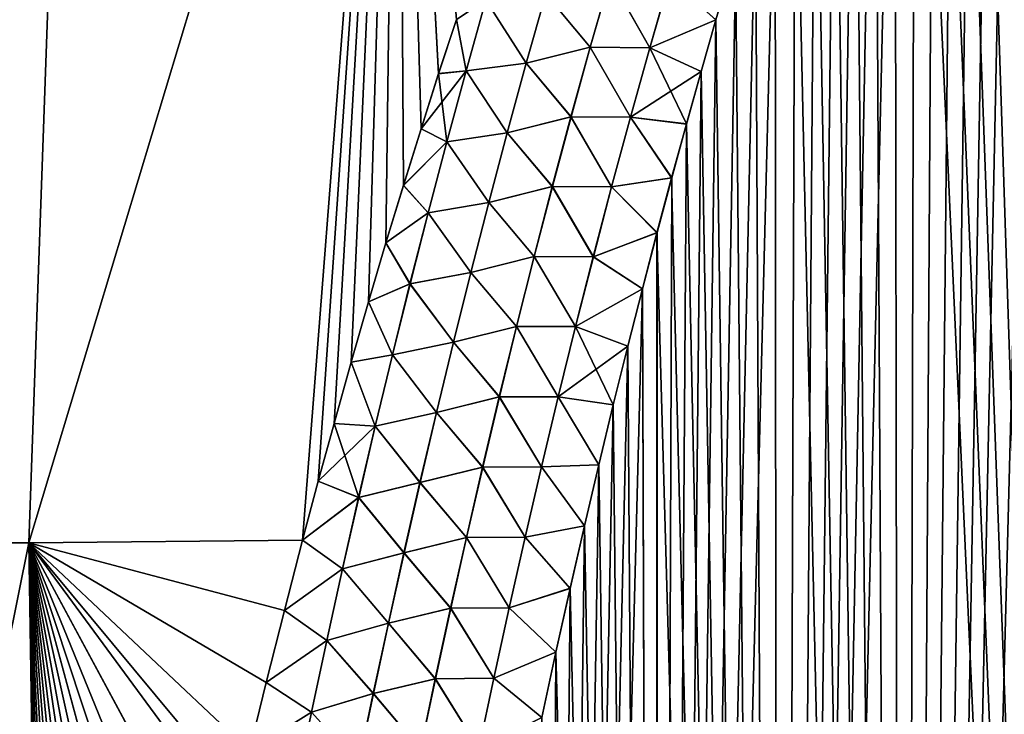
# Model space of a CAD drawing. Header units: metres. Extents: x -109 to 109, y -505 to 40.
# Tile 242 of 331: x 67 to 72, y -81 to -77. Entities that reach past the tile are written whole.
import ezdxf

# ---------------------------------------------------------------- set-up
doc = ezdxf.new("R2010")
doc.units = ezdxf.units.M
doc.layers.add('solid_K244224000C74', color=7, linetype='CONTINUOUS')

msp = doc.modelspace()

# ---------------------------------------------------------------- linework, layer by layer
at = {"layer": 'solid_K244224000C74'}
for points in [[(71.671829, -102.208084, -20.87145), (72.785248, -71.479805, -19.526094), (72.948952, -71.185173, -19.482052)], [(73.04361, -102.516113, -20.557356), (71.671829, -102.208084, -20.87145), (72.948952, -71.185173, -19.482052)], [(71.671829, -102.208084, -20.87145), (72.621162, -71.790894, -19.57239), (72.785248, -71.479805, -19.526094)], [(71.671829, -102.208084, -20.87145), (72.456703, -72.118523, -19.620953), (72.621162, -71.790894, -19.57239)], [(71.671829, -102.208084, -20.87145), (72.291977, -72.463943, -19.671827), (72.456703, -72.118523, -19.620953)], [(71.671829, -102.208084, -20.87145), (72.182007, -72.703865, -19.707031), (72.291977, -72.463943, -19.671827)], [(73.043808, -102.516144, 20.55732), (72.291794, -72.464348, 19.671886), (72.181824, -72.704269, 19.70709)], [(71.671829, -102.208084, -20.87145), (72.07193, -72.951698, -19.743271), (72.182007, -72.703865, -19.707031)], [(73.043808, -102.516144, 20.55732), (72.181824, -72.704269, 19.70709), (72.071747, -72.95211, 19.74333)], [(71.671829, -102.208084, -20.87145), (71.961784, -73.207932, -19.780561), (72.07193, -72.951698, -19.743271)], [(73.043808, -102.516144, 20.55732), (72.071747, -72.95211, 19.74333), (71.961609, -73.208344, 19.780621)], [(65.37841, -79.883408, -19.263128), (65.366982, -73.114449, -17.303957), (67.080734, -73.114449, -18.293396)], [(65.378426, -79.883408, 19.263136), (67.08078, -73.114449, 18.293423), (65.367058, -73.114449, 17.304005)], [(66.841042, -79.883408, -20.036524), (65.37841, -79.883408, -19.263128), (67.080734, -73.114449, -18.293396)], [(65.378426, -79.883408, 19.263136), (66.841049, -79.883408, 20.036528), (67.08078, -73.114449, 18.293423)], [(66.841042, -79.883408, -20.036524), (67.080734, -73.114449, -18.293396), (68.881599, -73.114449, -19.113632)], [(68.355881, -79.868729, -20.695156), (66.841042, -79.883408, -20.036524), (68.881599, -73.114449, -19.113632)], [(66.841049, -79.883408, 20.036528), (68.88163, -73.114449, 19.113644), (67.08078, -73.114449, 18.293423)], [(66.841049, -79.883408, 20.036528), (68.355881, -79.868729, 20.695156), (68.88163, -73.114449, 19.113644)], [(68.442596, -79.543831, -20.652912), (68.355881, -79.868729, -20.695156), (68.881599, -73.114449, -19.113632)], [(68.355881, -79.868729, 20.695156), (68.442574, -79.54393, 20.652925), (68.88163, -73.114449, 19.113644)], [(68.442574, -79.54393, 20.652925), (68.529747, -79.22525, 20.611166), (68.88163, -73.114449, 19.113644)], [(68.5298, -79.225052, -20.611139), (68.442596, -79.543831, -20.652912), (68.881599, -73.114449, -19.113632)], [(68.529747, -79.22525, 20.611166), (68.624985, -78.88549, 20.566257), (68.88163, -73.114449, 19.113644)], [(68.625038, -78.885292, -20.566231), (68.5298, -79.225052, -20.611139), (68.881599, -73.114449, -19.113632)], [(68.624985, -78.88549, 20.566257), (68.720688, -78.552315, 20.521814), (68.88163, -73.114449, 19.113644)], [(68.720749, -78.552116, -20.521788), (68.625038, -78.885292, -20.566231), (68.881599, -73.114449, -19.113632)], [(68.720688, -78.552315, 20.521814), (68.816902, -78.226326, 20.47805), (68.88163, -73.114449, 19.113644)], [(68.816963, -78.226128, -20.478024), (68.720749, -78.552116, -20.521788), (68.881599, -73.114449, -19.113632)], [(68.816902, -78.226326, 20.47805), (68.913597, -77.907509, 20.434999), (68.88163, -73.114449, 19.113644)], [(68.913658, -77.90731, -20.434973), (68.816963, -78.226128, -20.478024), (68.881599, -73.114449, -19.113632)], [(69.01078, -77.595352, -20.392588), (68.913658, -77.90731, -20.434973), (68.881599, -73.114449, -19.113632)], [(69.108276, -77.28994, -20.350819), (69.01078, -77.595352, -20.392588), (68.881599, -73.114449, -19.113632)], [(69.206093, -76.990746, -20.309612), (69.108276, -77.28994, -20.350819), (68.881599, -73.114449, -19.113632)], [(69.108208, -77.290131, 20.350847), (69.206032, -76.990944, 20.309639), (68.88163, -73.114449, 19.113644)], [(69.010719, -77.595551, 20.392614), (69.108208, -77.290131, 20.350847), (68.88163, -73.114449, 19.113644)], [(68.913597, -77.907509, 20.434999), (69.010719, -77.595551, 20.392614), (68.88163, -73.114449, 19.113644)], [(71.671829, -102.208084, -20.87145), (71.851601, -73.472878, -19.818911), (71.961784, -73.207932, -19.780561)], [(73.043808, -102.516144, 20.55732), (71.961609, -73.208344, 19.780621), (71.851433, -73.473297, 19.818972)], [(71.671829, -102.208084, -20.87145), (71.741348, -73.746025, -19.858316), (71.851601, -73.472878, -19.818911)], [(73.043808, -102.516144, 20.55732), (71.851433, -73.473297, 19.818972), (71.74118, -73.746445, 19.858376)], [(71.671959, -102.208115, 20.871416), (71.74118, -73.746445, 19.858376), (71.63089, -74.028183, 19.898844)], [(71.671829, -102.208084, -20.87145), (71.631058, -74.027756, -19.898783), (71.741348, -73.746025, -19.858316)], [(71.671959, -102.208115, 20.871416), (73.043808, -102.516144, 20.55732), (71.74118, -73.746445, 19.858376)], [(70.990059, -102.012985, -21.069197), (71.520782, -74.318634, -19.940323), (71.631058, -74.027756, -19.898783)], [(71.671829, -102.208084, -20.87145), (70.990059, -102.012985, -21.069197), (71.631058, -74.027756, -19.898783)], [(71.671959, -102.208115, 20.871416), (71.63089, -74.028183, 19.898844), (71.520622, -74.319061, 19.940384)], [(70.990059, -102.012985, -21.069197), (71.410568, -74.618996, -19.982939), (71.520782, -74.318634, -19.940323)], [(71.671959, -102.208115, 20.871416), (71.520622, -74.319061, 19.940384), (71.410416, -74.619423, 19.983)], [(70.990059, -102.012985, -21.069197), (71.300346, -74.928253, -20.02663), (71.410568, -74.618996, -19.982939)], [(71.671959, -102.208115, 20.871416), (71.410416, -74.619423, 19.983), (71.300201, -74.92868, 20.026691)], [(70.990059, -102.012985, -21.069197), (71.190193, -75.24688, -20.071402), (71.300346, -74.928253, -20.02663)], [(71.671959, -102.208115, 20.871416), (71.300201, -74.92868, 20.026691), (71.190041, -75.247307, 20.071461)], [(70.990059, -102.012985, -21.069197), (71.08017, -75.575516, -20.11725), (71.190193, -75.24688, -20.071402)], [(71.671959, -102.208115, 20.871416), (71.190041, -75.247307, 20.071461), (71.080032, -75.575943, 20.11731)], [(70.990166, -102.013016, 21.069166), (71.080032, -75.575943, 20.11731), (70.9702, -75.914948, 20.164238)], [(70.990059, -102.012985, -21.069197), (70.970337, -75.91452, -20.164179), (71.08017, -75.575516, -20.11725)], [(70.990166, -102.013016, 21.069166), (71.671959, -102.208115, 20.871416), (71.080032, -75.575943, 20.11731)], [(70.312187, -101.789902, -21.294508), (70.860596, -76.263214, -20.212191), (70.970337, -75.91452, -20.164179)], [(70.990059, -102.012985, -21.069197), (70.312187, -101.789902, -21.294508), (70.970337, -75.91452, -20.164179)], [(70.990166, -102.013016, 21.069166), (70.9702, -75.914948, 20.164238), (70.860466, -76.263649, 20.21225)], [(70.312187, -101.789902, -21.294508), (70.751053, -76.622192, -20.26128), (70.860596, -76.263214, -20.212191)], [(70.990166, -102.013016, 21.069166), (70.860466, -76.263649, 20.21225), (70.750923, -76.62262, 20.261339)], [(70.312187, -101.789902, -21.294508), (70.6418, -76.992188, -20.311434), (70.751053, -76.622192, -20.26128)], [(70.385918, -76.764313, 20.364243), (70.641678, -76.992622, 20.311491), (70.750923, -76.62262, 20.261339)], [(70.386299, -76.76445, -20.364185), (70.751053, -76.622192, -20.26128), (70.6418, -76.992188, -20.311434)], [(70.990166, -102.013016, 21.069166), (70.750923, -76.62262, 20.261339), (70.641678, -76.992622, 20.311491)], [(69.946594, -77.143265, 20.453644), (70.056305, -76.759117, 20.398087), (69.700554, -76.848534, 20.395748)], [(69.700813, -76.848618, -20.395796), (70.056664, -76.759224, -20.39809), (69.946968, -77.143372, -20.453644)], [(70.275612, -77.147247, 20.417797), (70.056305, -76.759117, 20.398087), (69.946594, -77.143265, 20.453644)], [(69.946968, -77.143372, -20.453644), (70.056664, -76.759224, -20.39809), (70.276016, -77.147385, -20.417734)], [(70.275612, -77.147247, 20.417797), (70.385918, -76.764313, 20.364243), (70.056305, -76.759117, 20.398087)], [(70.056664, -76.759224, -20.39809), (70.386299, -76.76445, -20.364185), (70.276016, -77.147385, -20.417734)], [(70.275612, -77.147247, 20.417797), (70.641678, -76.992622, 20.311491), (70.385918, -76.764313, 20.364243)], [(70.276016, -77.147385, -20.417734), (70.386299, -76.76445, -20.364185), (70.6418, -76.992188, -20.311434)], [(69.259575, -77.275162, 20.395845), (69.36924, -76.884369, 20.335955), (69.206032, -76.990944, 20.309639)], [(69.259705, -77.275192, -20.395887), (69.206093, -76.990746, -20.309612), (69.369347, -76.884399, -20.335993)], [(69.5923, -77.232422, 20.452925), (69.36924, -76.884369, 20.335955), (69.259575, -77.275162, 20.395845)], [(69.259705, -77.275192, -20.395887), (69.369347, -76.884399, -20.335993), (69.592583, -77.232506, -20.452974)], [(69.5923, -77.232422, 20.452925), (69.700554, -76.848534, 20.395748), (69.36924, -76.884369, 20.335955)], [(69.369347, -76.884399, -20.335993), (69.700813, -76.848618, -20.395796), (69.592583, -77.232506, -20.452974)], [(69.946594, -77.143265, 20.453644), (69.700554, -76.848534, 20.395748), (69.5923, -77.232422, 20.452925)], [(69.592583, -77.232506, -20.452974), (69.700813, -76.848618, -20.395796), (69.946968, -77.143372, -20.453644)], [(69.259575, -77.275162, 20.395845), (69.206032, -76.990944, 20.309639), (69.108208, -77.290131, 20.350847)], [(69.259705, -77.275192, -20.395887), (69.108276, -77.28994, -20.350819), (69.206093, -76.990746, -20.309612)], [(70.275612, -77.147247, 20.417797), (70.55999, -77.277657, 20.3498), (70.641678, -76.992622, 20.311491)], [(70.276016, -77.147385, -20.417734), (70.6418, -76.992188, -20.311434), (70.560112, -77.277229, -20.349743)], [(70.312187, -101.789902, -21.294508), (70.560112, -77.277229, -20.349743), (70.6418, -76.992188, -20.311434)], [(70.990166, -102.013016, 21.069166), (70.641678, -76.992622, 20.311491), (70.55999, -77.277657, 20.3498)], [(69.840073, -77.528313, 20.508789), (69.946594, -77.143265, 20.453644), (69.5923, -77.232422, 20.452925)], [(69.592583, -77.232506, -20.452974), (69.946968, -77.143372, -20.453644), (69.840462, -77.528419, -20.508787)], [(70.168503, -77.531204, 20.471004), (69.946594, -77.143265, 20.453644), (69.840073, -77.528313, 20.508789)], [(69.840462, -77.528419, -20.508787), (69.946968, -77.143372, -20.453644), (70.168915, -77.531342, -20.470936)], [(70.168503, -77.531204, 20.471004), (70.275612, -77.147247, 20.417797), (69.946594, -77.143265, 20.453644)], [(69.946968, -77.143372, -20.453644), (70.276016, -77.147385, -20.417734), (70.168915, -77.531342, -20.470936)], [(70.168503, -77.531204, 20.471004), (70.55999, -77.277657, 20.3498), (70.275612, -77.147247, 20.417797)], [(70.168915, -77.531342, -20.470936), (70.276016, -77.147385, -20.417734), (70.478539, -77.568192, -20.388655)], [(70.276016, -77.147385, -20.417734), (70.560112, -77.277229, -20.349743), (70.478539, -77.568192, -20.388655)], [(69.259575, -77.275162, 20.395845), (69.108208, -77.290131, 20.350847), (69.010719, -77.595551, 20.392614)], [(69.153168, -77.666656, 20.455193), (69.259575, -77.275162, 20.395845), (69.010719, -77.595551, 20.392614)], [(69.153313, -77.666695, -20.45524), (69.108276, -77.28994, -20.350819), (69.259705, -77.275192, -20.395887)], [(69.48719, -77.617081, 20.509632), (69.259575, -77.275162, 20.395845), (69.153168, -77.666656, 20.455193)], [(69.153313, -77.666695, -20.45524), (69.259705, -77.275192, -20.395887), (69.487488, -77.617172, -20.509682)], [(69.48719, -77.617081, 20.509632), (69.5923, -77.232422, 20.452925), (69.259575, -77.275162, 20.395845)], [(69.259705, -77.275192, -20.395887), (69.592583, -77.232506, -20.452974), (69.487488, -77.617172, -20.509682)], [(69.840073, -77.528313, 20.508789), (69.5923, -77.232422, 20.452925), (69.48719, -77.617081, 20.509632)], [(69.487488, -77.617172, -20.509682), (69.592583, -77.232506, -20.452974), (69.840462, -77.528419, -20.508787)], [(70.168503, -77.531204, 20.471004), (70.478424, -77.568619, 20.388712), (70.55999, -77.277657, 20.3498)], [(70.312187, -101.789902, -21.294508), (70.478539, -77.568192, -20.388655), (70.560112, -77.277229, -20.349743)], [(70.990166, -102.013016, 21.069166), (70.55999, -77.277657, 20.3498), (70.478424, -77.568619, 20.388712)], [(69.153313, -77.666695, -20.45524), (69.01078, -77.595352, -20.392588), (69.108276, -77.28994, -20.350819)], [(69.73661, -77.914215, 20.563509), (69.840073, -77.528313, 20.508789), (69.48719, -77.617081, 20.509632)], [(69.487488, -77.617172, -20.509682), (69.840462, -77.528419, -20.508787), (69.737015, -77.914322, -20.563505)], [(70.064445, -77.916115, 20.523848), (69.840073, -77.528313, 20.508789), (69.73661, -77.914215, 20.563509)], [(69.737015, -77.914322, -20.563505), (69.840462, -77.528419, -20.508787), (70.064873, -77.91626, -20.523775)], [(70.064445, -77.916115, 20.523848), (70.168503, -77.531204, 20.471004), (69.840073, -77.528313, 20.508789)], [(69.840462, -77.528419, -20.508787), (70.168915, -77.531342, -20.470936), (70.064873, -77.91626, -20.523775)], [(70.064445, -77.916115, 20.523848), (70.397018, -77.865715, 20.428223), (70.168503, -77.531204, 20.471004)], [(70.064873, -77.91626, -20.523775), (70.168915, -77.531342, -20.470936), (70.397133, -77.865288, -20.428165)], [(70.168503, -77.531204, 20.471004), (70.397018, -77.865715, 20.428223), (70.478424, -77.568619, 20.388712)], [(70.168915, -77.531342, -20.470936), (70.478539, -77.568192, -20.388655), (70.397133, -77.865288, -20.428165)], [(69.153168, -77.666656, 20.455193), (69.010719, -77.595551, 20.392614), (68.913597, -77.907509, 20.434999)], [(69.153313, -77.666695, -20.45524), (68.913658, -77.90731, -20.434973), (69.01078, -77.595352, -20.392588)], [(70.312187, -101.789902, -21.294508), (70.397133, -77.865288, -20.428165), (70.478539, -77.568192, -20.388655)], [(70.990166, -102.013016, 21.069166), (70.478424, -77.568619, 20.388712), (70.397018, -77.865715, 20.428223)], [(69.385109, -78.002487, 20.565859), (69.48719, -77.617081, 20.509632), (69.153168, -77.666656, 20.455193)], [(69.153313, -77.666695, -20.45524), (69.487488, -77.617172, -20.509682), (69.385422, -78.002579, -20.565908)], [(69.73661, -77.914215, 20.563509), (69.48719, -77.617081, 20.509632), (69.385109, -78.002487, 20.565859)], [(69.385422, -78.002579, -20.565908), (69.487488, -77.617172, -20.509682), (69.737015, -77.914322, -20.563505)], [(69.049881, -78.05883, 20.51399), (69.153168, -77.666656, 20.455193), (68.913597, -77.907509, 20.434999)], [(69.050041, -78.058868, -20.514044), (68.913658, -77.90731, -20.434973), (69.153313, -77.666695, -20.45524)], [(69.385109, -78.002487, 20.565859), (69.153168, -77.666656, 20.455193), (69.049881, -78.05883, 20.51399)], [(69.050041, -78.058868, -20.514044), (69.153313, -77.666695, -20.45524), (69.385422, -78.002579, -20.565908)], [(70.064445, -77.916115, 20.523848), (70.315842, -78.169296, 20.468317), (70.397018, -77.865715, 20.428223)], [(70.064873, -77.91626, -20.523775), (70.397133, -77.865288, -20.428165), (70.315956, -78.168869, -20.468262)], [(70.312187, -101.789902, -21.294508), (70.315956, -78.168869, -20.468262), (70.397133, -77.865288, -20.428165)], [(70.990166, -102.013016, 21.069166), (70.397018, -77.865715, 20.428223), (70.315842, -78.169296, 20.468317)], [(69.049881, -78.05883, 20.51399), (68.913597, -77.907509, 20.434999), (68.816902, -78.226326, 20.47805)], [(69.050041, -78.058868, -20.514044), (68.816963, -78.226128, -20.478024), (68.913658, -77.90731, -20.434973)], [(69.636116, -78.300919, 20.61779), (69.73661, -77.914215, 20.563509), (69.385109, -78.002487, 20.565859)], [(69.385422, -78.002579, -20.565908), (69.737015, -77.914322, -20.563505), (69.636536, -78.301033, -20.617783)], [(69.963348, -78.301941, 20.576315), (69.73661, -77.914215, 20.563509), (69.636116, -78.300919, 20.61779)], [(69.636536, -78.301033, -20.617783), (69.737015, -77.914322, -20.563505), (69.963783, -78.302078, -20.576235)], [(69.963348, -78.301941, 20.576315), (70.064445, -77.916115, 20.523848), (69.73661, -77.914215, 20.563509)], [(69.737015, -77.914322, -20.563505), (70.064873, -77.91626, -20.523775), (69.963783, -78.302078, -20.576235)], [(69.963348, -78.301941, 20.576315), (70.315842, -78.169296, 20.468317), (70.064445, -77.916115, 20.523848)], [(69.963783, -78.302078, -20.576235), (70.064873, -77.91626, -20.523775), (70.315956, -78.168869, -20.468262)], [(69.28595, -78.388603, 20.621592), (69.385109, -78.002487, 20.565859), (69.049881, -78.05883, 20.51399)], [(69.050041, -78.058868, -20.514044), (69.385422, -78.002579, -20.565908), (69.286285, -78.388695, -20.621643)], [(69.636116, -78.300919, 20.61779), (69.385109, -78.002487, 20.565859), (69.28595, -78.388603, 20.621592)], [(69.286285, -78.388695, -20.621643), (69.385422, -78.002579, -20.565908), (69.636536, -78.301033, -20.617783)], [(68.949608, -78.451645, 20.572227), (69.049881, -78.05883, 20.51399), (68.816902, -78.226326, 20.47805)], [(68.949791, -78.451683, -20.572285), (68.816963, -78.226128, -20.478024), (69.050041, -78.058868, -20.514044)], [(69.28595, -78.388603, 20.621592), (69.049881, -78.05883, 20.51399), (68.949608, -78.451645, 20.572227)], [(68.949791, -78.451683, -20.572285), (69.050041, -78.058868, -20.514044), (69.286285, -78.388695, -20.621643)], [(69.963348, -78.301941, 20.576315), (70.234962, -78.479736, 20.508986), (70.315842, -78.169296, 20.468317)], [(69.963783, -78.302078, -20.576235), (70.315956, -78.168869, -20.468262), (70.235069, -78.479317, -20.508932)], [(70.312256, -101.789932, 21.294481), (70.315842, -78.169296, 20.468317), (70.234962, -78.479736, 20.508986)], [(70.312187, -101.789902, -21.294508), (70.235069, -78.479317, -20.508932), (70.315956, -78.168869, -20.468262)], [(70.312256, -101.789932, 21.294481), (70.990166, -102.013016, 21.069166), (70.315842, -78.169296, 20.468317)], [(68.949608, -78.451645, 20.572227), (68.816902, -78.226326, 20.47805), (68.720688, -78.552315, 20.521814)], [(68.949791, -78.451683, -20.572285), (68.720749, -78.552116, -20.521788), (68.816963, -78.226128, -20.478024)], [(69.538467, -78.688393, 20.671621), (69.636116, -78.300919, 20.61779), (69.28595, -78.388603, 20.621592)], [(69.286285, -78.388695, -20.621643), (69.636536, -78.301033, -20.617783), (69.538902, -78.688507, -20.671612)], [(69.865097, -78.688622, 20.628386), (69.636116, -78.300919, 20.61779), (69.538467, -78.688393, 20.671621)], [(69.538902, -78.688507, -20.671612), (69.636536, -78.301033, -20.617783), (69.865547, -78.688766, -20.628302)], [(69.865097, -78.688622, 20.628386), (69.963348, -78.301941, 20.576315), (69.636116, -78.300919, 20.61779)], [(69.636536, -78.301033, -20.617783), (69.963783, -78.302078, -20.576235), (69.865547, -78.688766, -20.628302)], [(69.865097, -78.688622, 20.628386), (70.234962, -78.479736, 20.508986), (69.963348, -78.301941, 20.576315)], [(69.865547, -78.688766, -20.628302), (69.963783, -78.302078, -20.576235), (70.235069, -78.479317, -20.508932)], [(69.189606, -78.775375, 20.676823), (69.28595, -78.388603, 20.621592), (68.949608, -78.451645, 20.572227)], [(68.949791, -78.451683, -20.572285), (69.286285, -78.388695, -20.621643), (69.189957, -78.775467, -20.676872)], [(69.538467, -78.688393, 20.671621), (69.28595, -78.388603, 20.621592), (69.189606, -78.775375, 20.676823)], [(69.189957, -78.775467, -20.676872), (69.286285, -78.388695, -20.621643), (69.538902, -78.688507, -20.671612)], [(68.852226, -78.845062, 20.629896), (68.949608, -78.451645, 20.572227), (68.720688, -78.552315, 20.521814)], [(68.852425, -78.845108, -20.629957), (68.720749, -78.552116, -20.521788), (68.949791, -78.451683, -20.572285)], [(69.189606, -78.775375, 20.676823), (68.949608, -78.451645, 20.572227), (68.852226, -78.845062, 20.629896)], [(68.852425, -78.845108, -20.629957), (68.949791, -78.451683, -20.572285), (69.189957, -78.775467, -20.676872)], [(69.638535, -101.537476, -21.547916), (70.154533, -78.796944, -20.550161), (70.235069, -78.479317, -20.508932)], [(70.312187, -101.789902, -21.294508), (69.638535, -101.537476, -21.547916), (70.235069, -78.479317, -20.508932)], [(69.865097, -78.688622, 20.628386), (70.154427, -78.797363, 20.550215), (70.234962, -78.479736, 20.508986)], [(69.865547, -78.688766, -20.628302), (70.235069, -78.479317, -20.508932), (70.154533, -78.796944, -20.550161)], [(70.312256, -101.789932, 21.294481), (70.234962, -78.479736, 20.508986), (70.154427, -78.797363, 20.550215)], [(68.852226, -78.845062, 20.629896), (68.720688, -78.552315, 20.521814), (68.624985, -78.88549, 20.566257)], [(68.852425, -78.845108, -20.629957), (68.625038, -78.885292, -20.566231), (68.720749, -78.552116, -20.521788)], [(69.443565, -79.076591, 20.724987), (69.538467, -78.688393, 20.671621), (69.189606, -78.775375, 20.676823)], [(69.189957, -78.775467, -20.676872), (69.538902, -78.688507, -20.671612), (69.444016, -79.076698, -20.724976)], [(69.769585, -79.076111, 20.680048), (69.538467, -78.688393, 20.671621), (69.443565, -79.076591, 20.724987)], [(69.444016, -79.076698, -20.724976), (69.538902, -78.688507, -20.671612), (69.770058, -79.076248, -20.679958)], [(69.769585, -79.076111, 20.680048), (69.865097, -78.688622, 20.628386), (69.538467, -78.688393, 20.671621)], [(69.538902, -78.688507, -20.671612), (69.865547, -78.688766, -20.628302), (69.770058, -79.076248, -20.679958)], [(69.769585, -79.076111, 20.680048), (70.154427, -78.797363, 20.550215), (69.865097, -78.688622, 20.628386)], [(69.770058, -79.076248, -20.679958), (69.865547, -78.688766, -20.628302), (70.074242, -79.121223, -20.59197)], [(69.865547, -78.688766, -20.628302), (70.154533, -78.796944, -20.550161), (70.074242, -79.121223, -20.59197)], [(69.095955, -79.162781, 20.731541), (69.189606, -78.775375, 20.676823), (68.852226, -78.845062, 20.629896)], [(68.852425, -78.845108, -20.629957), (69.189957, -78.775467, -20.676872), (69.096321, -79.162872, -20.73159)], [(69.443565, -79.076591, 20.724987), (69.189606, -78.775375, 20.676823), (69.095955, -79.162781, 20.731541)], [(69.096321, -79.162872, -20.73159), (69.189957, -78.775467, -20.676872), (69.444016, -79.076698, -20.724976)], [(69.638535, -101.537476, -21.547916), (70.074242, -79.121223, -20.59197), (70.154533, -78.796944, -20.550161)], [(69.769585, -79.076111, 20.680048), (70.074135, -79.121643, 20.592024), (70.154427, -78.797363, 20.550215)], [(70.312256, -101.789932, 21.294481), (70.154427, -78.797363, 20.550215), (70.074135, -79.121643, 20.592024)], [(68.757614, -79.239059, 20.686987), (68.852226, -78.845062, 20.629896), (68.624985, -78.88549, 20.566257)], [(68.757835, -79.239098, -20.687054), (68.625038, -78.885292, -20.566231), (68.852425, -78.845108, -20.629957)], [(69.095955, -79.162781, 20.731541), (68.852226, -78.845062, 20.629896), (68.757614, -79.239059, 20.686987)], [(68.757835, -79.239098, -20.687054), (68.852425, -78.845108, -20.629957), (69.096321, -79.162872, -20.73159)], [(68.757614, -79.239059, 20.686987), (68.624985, -78.88549, 20.566257), (68.529747, -79.22525, 20.611166)], [(68.757835, -79.239098, -20.687054), (68.5298, -79.225052, -20.611139), (68.625038, -78.885292, -20.566231)], [(69.351303, -79.465454, 20.77788), (69.443565, -79.076591, 20.724987), (69.095955, -79.162781, 20.731541)], [(69.096321, -79.162872, -20.73159), (69.444016, -79.076698, -20.724976), (69.351768, -79.465576, -20.777863)], [(69.67672, -79.464348, 20.731287), (69.443565, -79.076591, 20.724987), (69.351303, -79.465454, 20.77788)], [(69.351768, -79.465576, -20.777863), (69.444016, -79.076698, -20.724976), (69.677208, -79.464493, -20.731192)], [(69.67672, -79.464348, 20.731287), (69.769585, -79.076111, 20.680048), (69.443565, -79.076591, 20.724987)], [(69.444016, -79.076698, -20.724976), (69.770058, -79.076248, -20.679958), (69.677208, -79.464493, -20.731192)], [(69.638535, -101.537476, -21.547916), (69.994194, -79.452141, -20.634354), (70.074242, -79.121223, -20.59197)], [(69.67672, -79.464348, 20.731287), (69.994095, -79.45256, 20.634405), (69.769585, -79.076111, 20.680048)], [(69.677208, -79.464493, -20.731192), (69.770058, -79.076248, -20.679958), (69.994194, -79.452141, -20.634354)], [(69.769585, -79.076111, 20.680048), (69.994095, -79.45256, 20.634405), (70.074135, -79.121643, 20.592024)], [(69.770058, -79.076248, -20.679958), (70.074242, -79.121223, -20.59197), (69.994194, -79.452141, -20.634354)], [(70.312256, -101.789932, 21.294481), (70.074135, -79.121643, 20.592024), (69.994095, -79.45256, 20.634405)], [(69.004913, -79.550781, 20.785736), (69.095955, -79.162781, 20.731541), (68.757614, -79.239059, 20.686987)], [(68.757835, -79.239098, -20.687054), (69.096321, -79.162872, -20.73159), (69.005295, -79.550873, -20.785786)], [(69.351303, -79.465454, 20.77788), (69.095955, -79.162781, 20.731541), (69.004913, -79.550781, 20.785736)], [(69.005295, -79.550873, -20.785786), (69.096321, -79.162872, -20.73159), (69.351768, -79.465576, -20.777863)], [(68.757614, -79.239059, 20.686987), (68.529747, -79.22525, 20.611166), (68.442574, -79.54393, 20.652925)], [(68.665688, -79.633598, 20.743492), (68.757614, -79.239059, 20.686987), (68.442574, -79.54393, 20.652925)], [(68.665932, -79.633644, -20.743563), (68.442596, -79.543831, -20.652912), (68.5298, -79.225052, -20.611139)], [(68.665932, -79.633644, -20.743563), (68.5298, -79.225052, -20.611139), (68.757835, -79.239098, -20.687054)], [(69.004913, -79.550781, 20.785736), (68.757614, -79.239059, 20.686987), (68.665688, -79.633598, 20.743492)], [(68.665932, -79.633644, -20.743563), (68.757835, -79.239098, -20.687054), (69.005295, -79.550873, -20.785786)], [(69.638535, -101.537476, -21.547916), (69.91449, -79.790115, -20.67729), (69.994194, -79.452141, -20.634354)], [(69.67672, -79.464348, 20.731287), (69.914398, -79.790527, 20.677341), (69.994095, -79.45256, 20.634405)], [(69.677208, -79.464493, -20.731192), (69.994194, -79.452141, -20.634354), (69.91449, -79.790115, -20.67729)], [(70.312256, -101.789932, 21.294481), (69.994095, -79.45256, 20.634405), (69.914398, -79.790527, 20.677341)], [(69.261597, -79.854973, 20.830282), (69.351303, -79.465454, 20.77788), (69.004913, -79.550781, 20.785736)], [(69.005295, -79.550873, -20.785786), (69.351768, -79.465576, -20.777863), (69.262077, -79.855087, -20.830263)], [(69.586418, -79.85331, 20.782089), (69.351303, -79.465454, 20.77788), (69.261597, -79.854973, 20.830282)], [(69.262077, -79.855087, -20.830263), (69.351768, -79.465576, -20.777863), (69.586914, -79.853455, -20.781988)], [(69.586418, -79.85331, 20.782089), (69.67672, -79.464348, 20.731287), (69.351303, -79.465454, 20.77788)], [(69.351768, -79.465576, -20.777863), (69.677208, -79.464493, -20.731192), (69.586914, -79.853455, -20.781988)], [(69.586418, -79.85331, 20.782089), (69.914398, -79.790527, 20.677341), (69.67672, -79.464348, 20.731287)], [(69.586914, -79.853455, -20.781988), (69.677208, -79.464493, -20.731192), (69.91449, -79.790115, -20.67729)], [(68.665932, -79.633644, -20.743563), (68.355881, -79.868729, -20.695156), (68.442596, -79.543831, -20.652912)], [(68.665688, -79.633598, 20.743492), (68.442574, -79.54393, 20.652925), (68.355881, -79.868729, 20.695156)], [(68.916397, -79.939354, 20.839399), (69.004913, -79.550781, 20.785736), (68.665688, -79.633598, 20.743492)], [(68.665932, -79.633644, -20.743563), (69.005295, -79.550873, -20.785786), (68.916794, -79.939445, -20.839449)], [(69.261597, -79.854973, 20.830282), (69.004913, -79.550781, 20.785736), (68.916397, -79.939354, 20.839399)], [(68.916794, -79.939445, -20.839449), (69.005295, -79.550873, -20.785786), (69.262077, -79.855087, -20.830263)], [(68.576363, -80.028664, 20.799404), (68.665688, -79.633598, 20.743492), (68.355881, -79.868729, 20.695156)], [(68.576622, -80.028717, -20.799477), (68.355881, -79.868729, -20.695156), (68.665932, -79.633644, -20.743563)], [(68.916397, -79.939354, 20.839399), (68.665688, -79.633598, 20.743492), (68.576363, -80.028664, 20.799404)], [(68.576622, -80.028717, -20.799477), (68.665932, -79.633644, -20.743563), (68.916794, -79.939445, -20.839449)], [(69.586418, -79.85331, 20.782089), (69.835121, -80.135979, 20.720806), (69.914398, -79.790527, 20.677341)], [(69.586914, -79.853455, -20.781988), (69.91449, -79.790115, -20.67729), (69.835213, -80.135567, -20.720755)], [(69.638535, -101.537476, -21.547916), (69.835213, -80.135567, -20.720755), (69.91449, -79.790115, -20.67729)], [(70.312256, -101.789932, 21.294481), (69.914398, -79.790527, 20.677341), (69.835121, -80.135979, 20.720806)], [(65.46019, -86.734787, -20.779823), (65.37841, -79.883408, -19.263128), (66.841042, -79.883408, -20.036524)], [(65.46019, -86.734787, 20.779823), (66.841049, -79.883408, 20.036528), (65.378426, -79.883408, 19.263136)], [(66.949287, -86.715988, -21.501663), (65.46019, -86.734787, -20.779823), (66.841042, -79.883408, -20.036524)], [(65.46019, -86.734787, 20.779823), (66.949287, -86.715988, 21.501663), (66.841049, -79.883408, 20.036528)], [(68.254822, -80.258072, -20.745361), (66.841042, -79.883408, -20.036524), (68.355881, -79.868729, -20.695156)], [(67.001762, -86.384468, -21.466656), (66.949287, -86.715988, -21.501663), (66.841042, -79.883408, -20.036524)], [(67.054863, -86.057144, -21.431629), (67.001762, -86.384468, -21.466656), (66.841042, -79.883408, -20.036524)], [(67.108566, -85.733841, -21.396576), (67.054863, -86.057144, -21.431629), (66.841042, -79.883408, -20.036524)], [(67.173355, -85.354782, -21.354984), (67.108566, -85.733841, -21.396576), (66.841042, -79.883408, -20.036524)], [(67.239021, -84.982323, -21.313631), (67.173355, -85.354782, -21.354984), (66.841042, -79.883408, -20.036524)], [(67.305511, -84.61618, -21.272499), (67.239021, -84.982323, -21.313631), (66.841042, -79.883408, -20.036524)], [(67.37278, -84.256096, -21.231569), (67.305511, -84.61618, -21.272499), (66.841042, -79.883408, -20.036524)], [(67.440781, -83.901779, -21.190819), (67.37278, -84.256096, -21.231569), (66.841042, -79.883408, -20.036524)], [(67.50946, -83.552963, -21.150223), (67.440781, -83.901779, -21.190819), (66.841042, -79.883408, -20.036524)], [(67.578789, -83.209381, -21.109751), (67.50946, -83.552963, -21.150223), (66.841042, -79.883408, -20.036524)], [(67.648743, -82.87114, -21.069466), (67.578789, -83.209381, -21.109751), (66.841042, -79.883408, -20.036524)], [(67.719353, -82.538811, -21.029533), (67.648743, -82.87114, -21.069466), (66.841042, -79.883408, -20.036524)], [(67.790573, -82.212181, -20.989944), (67.719353, -82.538811, -21.029533), (66.841042, -79.883408, -20.036524)], [(67.880394, -81.811569, -20.940907), (67.790573, -82.212181, -20.989944), (66.841042, -79.883408, -20.036524)], [(67.971046, -81.419075, -20.892324), (67.880394, -81.811569, -20.940907), (66.841042, -79.883408, -20.036524)], [(68.003563, -81.280975, -20.875097), (67.971046, -81.419075, -20.892324), (66.841042, -79.883408, -20.036524)], [(68.062462, -81.034256, -20.844145), (68.003563, -81.280975, -20.875097), (66.841042, -79.883408, -20.036524)], [(68.154572, -80.656715, -20.796324), (68.062462, -81.034256, -20.844145), (66.841042, -79.883408, -20.036524)], [(68.254822, -80.258072, -20.745361), (68.154572, -80.656715, -20.796324), (66.841042, -79.883408, -20.036524)], [(68.254799, -80.258171, 20.745373), (68.355881, -79.868729, 20.695156), (66.841049, -79.883408, 20.036528)], [(68.154518, -80.656914, 20.796349), (68.254799, -80.258171, 20.745373), (66.841049, -79.883408, 20.036528)], [(68.062408, -81.034447, 20.844168), (68.154518, -80.656914, 20.796349), (66.841049, -79.883408, 20.036528)], [(68.003563, -81.280975, 20.875097), (68.062408, -81.034447, 20.844168), (66.841049, -79.883408, 20.036528)], [(67.971001, -81.419273, 20.892349), (68.003563, -81.280975, 20.875097), (66.841049, -79.883408, 20.036528)], [(67.880356, -81.811768, 20.940931), (67.971001, -81.419273, 20.892349), (66.841049, -79.883408, 20.036528)], [(67.790527, -82.212372, 20.989967), (67.880356, -81.811768, 20.940931), (66.841049, -79.883408, 20.036528)], [(67.719315, -82.539001, 21.029556), (67.790527, -82.212372, 20.989967), (66.841049, -79.883408, 20.036528)], [(67.648705, -82.87133, 21.069487), (67.719315, -82.539001, 21.029556), (66.841049, -79.883408, 20.036528)], [(67.578751, -83.209572, 21.109774), (67.648705, -82.87133, 21.069487), (66.841049, -79.883408, 20.036528)], [(67.509422, -83.553154, 21.150244), (67.578751, -83.209572, 21.109774), (66.841049, -79.883408, 20.036528)], [(67.440742, -83.901962, 21.19084), (67.509422, -83.553154, 21.150244), (66.841049, -79.883408, 20.036528)], [(67.372742, -84.256271, 21.23159), (67.440742, -83.901962, 21.19084), (66.841049, -79.883408, 20.036528)], [(67.305481, -84.616364, 21.27252), (67.372742, -84.256271, 21.23159), (66.841049, -79.883408, 20.036528)], [(67.238991, -84.982498, 21.313652), (67.305481, -84.616364, 21.27252), (66.841049, -79.883408, 20.036528)], [(67.173325, -85.354958, 21.355003), (67.238991, -84.982498, 21.313652), (66.841049, -79.883408, 20.036528)], [(67.108536, -85.734016, 21.396593), (67.173325, -85.354958, 21.355003), (66.841049, -79.883408, 20.036528)], [(67.05484, -86.057259, 21.431643), (67.108536, -85.734016, 21.396593), (66.841049, -79.883408, 20.036528)], [(67.001747, -86.384529, 21.466661), (67.05484, -86.057259, 21.431643), (66.841049, -79.883408, 20.036528)], [(66.949287, -86.715988, 21.501663), (67.001747, -86.384529, 21.466661), (66.841049, -79.883408, 20.036528)], [(68.576363, -80.028664, 20.799404), (68.355881, -79.868729, 20.695156), (68.254799, -80.258171, 20.745373)], [(68.576622, -80.028717, -20.799477), (68.254822, -80.258072, -20.745361), (68.355881, -79.868729, -20.695156)], [(69.174377, -80.245102, 20.882189), (69.261597, -79.854973, 20.830282), (68.916397, -79.939354, 20.839399)], [(68.916794, -79.939445, -20.839449), (69.262077, -79.855087, -20.830263), (69.174873, -80.245224, -20.882166)], [(69.498604, -80.24295, 20.832443), (69.261597, -79.854973, 20.830282), (69.174377, -80.245102, 20.882189)], [(69.174873, -80.245224, -20.882166), (69.262077, -79.855087, -20.830263), (69.499107, -80.243095, -20.832336)], [(69.498604, -80.24295, 20.832443), (69.586418, -79.85331, 20.782089), (69.261597, -79.854973, 20.830282)], [(69.262077, -79.855087, -20.830263), (69.586914, -79.853455, -20.781988), (69.499107, -80.243095, -20.832336)], [(69.498604, -80.24295, 20.832443), (69.835121, -80.135979, 20.720806), (69.586418, -79.85331, 20.782089)], [(69.499107, -80.243095, -20.832336), (69.586914, -79.853455, -20.781988), (69.835213, -80.135567, -20.720755)], [(68.830338, -80.328468, 20.892523), (68.916397, -79.939354, 20.839399), (68.576363, -80.028664, 20.799404)], [(68.576622, -80.028717, -20.799477), (68.916794, -79.939445, -20.839449), (68.83075, -80.328568, -20.89257)], [(69.174377, -80.245102, 20.882189), (68.916397, -79.939354, 20.839399), (68.830338, -80.328468, 20.892523)], [(68.83075, -80.328568, -20.89257), (68.916794, -79.939445, -20.839449), (69.174873, -80.245224, -20.882166)], [(68.489563, -80.42424, 20.854712), (68.576363, -80.028664, 20.799404), (68.254799, -80.258171, 20.745373)], [(68.489838, -80.424294, -20.85479), (68.254822, -80.258072, -20.745361), (68.576622, -80.028717, -20.799477)], [(68.830338, -80.328468, 20.892523), (68.576363, -80.028664, 20.799404), (68.489563, -80.42424, 20.854712)], [(68.489838, -80.424294, -20.85479), (68.576622, -80.028717, -20.799477), (68.83075, -80.328568, -20.89257)], [(69.498604, -80.24295, 20.832443), (69.756355, -80.489319, 20.764774), (69.835121, -80.135979, 20.720806)], [(69.499107, -80.243095, -20.832336), (69.835213, -80.135567, -20.720755), (69.756447, -80.488914, -20.764725)], [(69.638535, -101.537476, -21.547916), (69.756447, -80.488914, -20.764725), (69.835213, -80.135567, -20.720755)], [(70.312256, -101.789932, 21.294481), (69.835121, -80.135979, 20.720806), (69.756355, -80.489319, 20.764774)], [(68.489563, -80.42424, 20.854712), (68.254799, -80.258171, 20.745373), (68.154518, -80.656914, 20.796349)], [(68.489838, -80.424294, -20.85479), (68.154572, -80.656715, -20.796324), (68.254822, -80.258072, -20.745361)], [(69.089561, -80.635826, 20.933588), (69.174377, -80.245102, 20.882189), (68.830338, -80.328468, 20.892523)], [(68.83075, -80.328568, -20.89257), (69.174873, -80.245224, -20.882166), (69.090073, -80.635941, -20.933561)], [(69.4132, -80.633247, 20.882336), (69.174377, -80.245102, 20.882189), (69.089561, -80.635826, 20.933588)], [(69.090073, -80.635941, -20.933561), (69.174873, -80.245224, -20.882166), (69.413719, -80.633392, -20.882221)], [(69.4132, -80.633247, 20.882336), (69.498604, -80.24295, 20.832443), (69.174377, -80.245102, 20.882189)], [(69.174873, -80.245224, -20.882166), (69.499107, -80.243095, -20.832336), (69.413719, -80.633392, -20.882221)], [(69.4132, -80.633247, 20.882336), (69.756355, -80.489319, 20.764774), (69.498604, -80.24295, 20.832443)], [(69.413719, -80.633392, -20.882221), (69.499107, -80.243095, -20.832336), (69.756447, -80.488914, -20.764725)], [(68.746651, -80.718109, 20.945095), (68.830338, -80.328468, 20.892523), (68.489563, -80.42424, 20.854712)], [(68.489838, -80.424294, -20.85479), (68.83075, -80.328568, -20.89257), (68.747086, -80.718208, -20.945143)], [(69.089561, -80.635826, 20.933588), (68.830338, -80.328468, 20.892523), (68.746651, -80.718109, 20.945095)], [(68.747086, -80.718208, -20.945143), (68.83075, -80.328568, -20.89257), (69.090073, -80.635941, -20.933561)], [(68.405197, -80.820297, 20.90941), (68.489563, -80.42424, 20.854712), (68.154518, -80.656914, 20.796349)], [(68.405495, -80.820351, -20.909491), (68.154572, -80.656715, -20.796324), (68.489838, -80.424294, -20.85479)], [(68.746651, -80.718109, 20.945095), (68.489563, -80.42424, 20.854712), (68.405197, -80.820297, 20.90941)], [(68.405495, -80.820351, -20.909491), (68.489838, -80.424294, -20.85479), (68.747086, -80.718208, -20.945143)], [(69.4132, -80.633247, 20.882336), (69.67804, -80.850296, 20.809261), (69.756355, -80.489319, 20.764774)], [(69.413719, -80.633392, -20.882221), (69.756447, -80.488914, -20.764725), (69.678123, -80.849892, -20.809212)], [(69.638535, -101.537476, -21.547916), (69.678123, -80.849892, -20.809212), (69.756447, -80.488914, -20.764725)], [(70.312256, -101.789932, 21.294481), (69.756355, -80.489319, 20.764774), (69.67804, -80.850296, 20.809261)], [(69.007095, -81.027107, 20.98447), (69.089561, -80.635826, 20.933588), (68.746651, -80.718109, 20.945095)], [(68.747086, -80.718208, -20.945143), (69.090073, -80.635941, -20.933561), (69.007622, -81.027222, -20.98444)], [(69.330139, -81.024162, 20.931757), (69.089561, -80.635826, 20.933588), (69.007095, -81.027107, 20.98447)], [(69.007622, -81.027222, -20.98444), (69.090073, -80.635941, -20.933561), (69.330681, -81.0243, -20.931637)], [(69.330139, -81.024162, 20.931757), (69.4132, -80.633247, 20.882336), (69.089561, -80.635826, 20.933588)], [(69.090073, -80.635941, -20.933561), (69.413719, -80.633392, -20.882221), (69.330681, -81.0243, -20.931637)], [(69.330139, -81.024162, 20.931757), (69.67804, -80.850296, 20.809261), (69.4132, -80.633247, 20.882336)], [(69.330681, -81.0243, -20.931637), (69.413719, -80.633392, -20.882221), (69.678123, -80.849892, -20.809212)], [(68.405197, -80.820297, 20.90941), (68.154518, -80.656914, 20.796349), (68.062408, -81.034447, 20.844168)], [(68.405495, -80.820351, -20.909491), (68.062462, -81.034256, -20.844145), (68.154572, -80.656715, -20.796324)], [(68.665276, -81.108246, 20.99711), (68.746651, -80.718109, 20.945095), (68.405197, -80.820297, 20.90941)], [(68.405495, -80.820351, -20.909491), (68.747086, -80.718208, -20.945143), (68.665718, -81.108345, -20.997158)], [(69.007095, -81.027107, 20.98447), (68.746651, -80.718109, 20.945095), (68.665276, -81.108246, 20.99711)], [(68.665718, -81.108345, -20.997158), (68.747086, -80.718208, -20.945143), (69.007622, -81.027222, -20.98444)], [(68.323204, -81.216812, 20.963491), (68.405197, -80.820297, 20.90941), (68.062408, -81.034447, 20.844168)], [(68.323517, -81.216873, -20.963575), (68.062462, -81.034256, -20.844145), (68.405495, -80.820351, -20.909491)], [(68.665276, -81.108246, 20.99711), (68.405197, -80.820297, 20.90941), (68.323204, -81.216812, 20.963491)], [(68.323517, -81.216873, -20.963575), (68.405495, -80.820351, -20.909491), (68.665718, -81.108345, -20.997158)]]:
    msp.add_3dface(points, dxfattribs=at)

doc.saveas('drawing.dxf')
